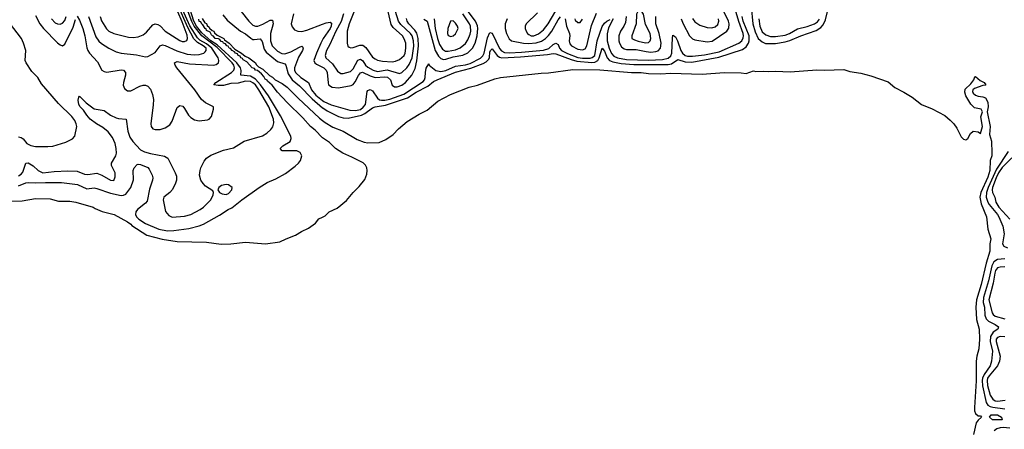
# Model space of a CAD drawing. Header units: inches. Extents: x 1305375 to 1407406, y 744550 to 841633.
# Tile 277 of 509: x 1357519 to 1365585, y 760892 to 764243. Entities that reach past the tile are written whole.
import ezdxf

# ---------------------------------------------------------------- set-up
doc = ezdxf.new("R2010")
doc.units = ezdxf.units.IN
doc.header["$MEASUREMENT"] = 0
doc.layers.add('B3756', color=7, linetype='Continuous')
doc.layers.add('B3766', color=7, linetype='Continuous')

msp = doc.modelspace()

# ---------------------------------------------------------------- linework, layer by layer
at = {"layer": 'B3756', "color": 5}
for points, elevation in [([(1357510, 762883.8), (1357570, 762908), (1357590, 762911.6), (1357650, 762907), (1357730, 762911.8), (1357862, 762910), (1357993.1, 762893.1), (1358070, 762859.5), (1358130, 762866.3), (1358150, 762862.2), (1358263.6, 762823.6), (1358350, 762803.7), (1358370, 762805.9), (1358390, 762816.3), (1358431, 762870), (1358451.6, 762931.6), (1358448.6, 763010), (1358456.4, 763030), (1358482.4, 763057.6), (1358490, 763061.1), (1358510, 763057.8), (1358570, 763032.2), (1358580.5, 763020.5), (1358604.7, 762970), (1358609.3, 762950), (1358607.8, 762930), (1358583.4, 762856.6), (1358562.6, 762757.4), (1358550, 762740.4), (1358483, 762690), (1358469.5, 762670), (1358468.3, 762650), (1358476, 762630), (1358494, 762610), (1358550, 762574.7), (1358659.1, 762530), (1358730, 762515.3), (1358783.2, 762516.8), (1358905.7, 762534.3), (1358990, 762555.4), (1359025.6, 762570), (1359155.8, 762644.2), (1359226.6, 762690), (1359257, 762703), (1359339.7, 762770), (1359480.4, 762870), (1359545.8, 762910), (1359618.4, 762941.6), (1359695.4, 762984.6), (1359776.5, 763043.5), (1359804.3, 763070), (1359818.2, 763090), (1359830.4, 763130), (1359817.1, 763157.1), (1359790, 763168.8), (1359669.2, 763170), (1359651.6, 763190), (1359674.7, 763210), (1359734.1, 763245.9), (1359744, 763270), (1359740.2, 763290), (1359655.6, 763455.6), (1359558.4, 763618.4), (1359491.1, 763711.1), (1359450, 763757), (1359410, 763780.1), (1359329.4, 763789.4), (1359334, 763826), (1359328.3, 763850), (1359297.8, 763890), (1359137.4, 764037.4), (1359085.1, 764070), (1359010, 764136.2), (1358968.4, 764190), (1358944.9, 764230), (1358901.6, 764370)], 860), ([(1358084.1, 764270), (1358143.3, 764103.3), (1358167.2, 764067.2), (1358188.4, 764048.4), (1358250, 764008.5), (1358310, 763979.3), (1358350, 763969.4), (1358475.7, 763955.7), (1358550, 763938.2), (1358570, 763940.2), (1358630, 763973.8), (1358669.9, 764030.1), (1358690, 764037.6), (1358710, 764032.5), (1358807.6, 763987.6), (1358890, 763961.6), (1358950, 763956), (1358990, 763958), (1359027.1, 763970), (1359039.4, 763980.6), (1359046.8, 763990), (1359047.2, 764010), (1359022.4, 764030), (1358974.8, 764054.8), (1358947, 764087), (1358897.9, 764177.9), (1358813.3, 764370)], 940), ([(1358178.5, 764270), (1358190, 764234.6), (1358230, 764168.4), (1358250.2, 764150), (1358290, 764130.1), (1358410, 764099.5), (1358450, 764096.3), (1358490, 764102.5), (1358530, 764119.7), (1358558.1, 764141.9), (1358610, 764200.7), (1358630, 764208.3), (1358650, 764204.7), (1358670, 764192), (1358712.2, 764150), (1358830, 764072.6), (1358850, 764065.4), (1358870, 764064.5), (1358887.9, 764072.1), (1358893.8, 764090), (1358890, 764115.5), (1358850, 764224.3), (1358780, 764390)], 960), ([(1357510, 762965.3), (1357530, 762977.9), (1357543.7, 762996.3), (1357570, 763070.2), (1357587.6, 763072.4), (1357630, 763046.6), (1357670.1, 763010.1), (1357710, 762989.6), (1357801.5, 763001.5), (1357914.8, 763005.2), (1357990, 763002.4), (1358050, 762978), (1358077.1, 762977.1), (1358150, 762985.9), (1358191.6, 762971.6), (1358262, 762930), (1358290, 762927.2), (1358302.3, 762957.7), (1358301.5, 762990), (1358270.7, 763050.7), (1358272, 763070), (1358306, 763130), (1358311.6, 763150), (1358309.9, 763190.1), (1358302.1, 763230), (1358278.9, 763278.9), (1358244.9, 763324.9), (1358200.3, 763360.3), (1358147.3, 763390), (1358097, 763430), (1358070, 763460.4), (1358043.2, 763503.2), (1358015.3, 763530), (1358003.7, 763550), (1357997, 763583), (1358002.7, 763610), (1358010, 763617.3), (1358062.6, 763562.6), (1358130, 763512.4), (1358210, 763501), (1358262.3, 763462.3), (1358310, 763439.2), (1358330, 763433.5), (1358390.1, 763430.1), (1358403.9, 763330), (1358420.6, 763280.6), (1358445.3, 763245.3), (1358510, 763178.3), (1358542.1, 763162.1), (1358590, 763146.9), (1358706.6, 763126.6), (1358732.9, 763110), (1358793.8, 762990), (1358802.5, 762962.5), (1358803.5, 762930), (1358795.9, 762904.1), (1358770, 762854.7), (1358750, 762829.7), (1358700.3, 762790), (1358695.6, 762770), (1358713.8, 762673.8), (1358740.9, 762640.9), (1358767.6, 762627.6), (1358870, 762636.2), (1358922, 762650), (1358996.9, 762690), (1359024.2, 762710), (1359084.5, 762770), (1359103.7, 762810), (1359106, 762830), (1359102, 762842), (1359042, 762882), (1359021.3, 762901.3), (1359003, 762930), (1358992.8, 762970), (1358996.3, 763010), (1359003, 763030), (1359030, 763084), (1359049.8, 763110.2), (1359086.2, 763133.8), (1359190, 763175.5), (1359270, 763195.6), (1359357.6, 763250), (1359508, 763292), (1359544.9, 763315.1), (1359576.6, 763343.4), (1359593.9, 763366.1), (1359601.3, 763398.7), (1359598.7, 763430), (1359559.3, 763530), (1359479.4, 763670), (1359450, 763709.4), (1359430, 763726.3), (1359410, 763736.1), (1359370, 763739.5), (1359310, 763724.1), (1359250, 763719.8), (1359190, 763705.1), (1359144.3, 763704.3), (1359108.9, 763710), (1359126.9, 763730), (1359254, 763810), (1359273.8, 763830), (1359279.8, 763850), (1359273.3, 763870), (1359258.4, 763890), (1359135.7, 764015.7), (1359010, 764111.4), (1358949.6, 764190), (1358928.2, 764228.2), (1358881.7, 764350)], 880), ([(1357990, 764270.4), (1358010, 764238.3), (1358036.6, 764170), (1358054.2, 764110), (1358070, 764013), (1358078.1, 763990), (1358090, 763968.6), (1358157.3, 763897.3), (1358192.4, 763830), (1358210, 763818.3), (1358233.1, 763813.1), (1358350, 763831.8), (1358370, 763828.7), (1358384.9, 763810), (1358385.2, 763790), (1358368.5, 763730), (1358367.6, 763707.6), (1358379, 763679), (1358401.6, 763661.6), (1358430, 763660.2), (1358502.4, 763697.6), (1358530, 763706.8), (1358550, 763706.7), (1358570, 763697.8), (1358590, 763675.2), (1358607, 763630), (1358614.1, 763590), (1358612.9, 763547.1), (1358593.8, 763390), (1358595.6, 763370), (1358611.1, 763351.1), (1358630, 763345.2), (1358670, 763343.8), (1358710, 763357.2), (1358750, 763383.2), (1358768.5, 763411.5), (1358810, 763525.5), (1358830, 763541.3), (1358854.5, 763534.5), (1358870, 763516.4), (1358900.7, 763460.7), (1358921.3, 763441.3), (1358950, 763424.1), (1358990, 763414.8), (1359056.4, 763423.6), (1359071.8, 763430), (1359091.3, 763450), (1359107.8, 763510), (1359107, 763530), (1359042.3, 763562.3), (1359008.6, 763588.6), (1358953.3, 763670), (1358806.2, 763850), (1358793.3, 763870), (1358788.2, 763890), (1358810, 763899.5), (1358910, 763882), (1359109.9, 763870.1), (1359130, 763875.7), (1359147.9, 763890), (1359151.5, 763910), (1359144.6, 763930), (1359093.8, 764010), (1359050, 764046.1), (1358996, 764076), (1358974.5, 764094.5), (1358912.8, 764192.8), (1358842.4, 764350)], 920), ([(1359182.4, 764282.4), (1359219.4, 764239.4), (1359327.7, 764150), (1359370, 764127), (1359412.1, 764092.1), (1359430, 764081.2), (1359440.2, 764080.2), (1359490, 764084.9), (1359504.6, 764064.6), (1359521.2, 764001.2), (1359537.6, 763977.6), (1359630, 763901), (1359690, 763881), (1359698, 763870), (1359718.4, 763798.4), (1359750.5, 763750.5), (1359810, 763700.8), (1359914.2, 763594.2), (1360000, 763522.6)], 860), ([(1359333, 764310), (1359397, 764230), (1359430, 764199.2), (1359450, 764190.1), (1359470, 764189.6), (1359510, 764205.4), (1359570, 764237.8), (1359590, 764237.8), (1359596.1, 764210), (1359572.9, 764130), (1359572.6, 764070), (1359588.1, 764030), (1359630, 763985.7), (1359665.4, 763965.4), (1359690, 763962.4), (1359739.8, 763980.2), (1359810, 764018.8), (1359830, 764024.8), (1359837.8, 764017.8), (1359841, 764010), (1359836, 763990), (1359803.1, 763936.9), (1359771.3, 763850), (1359770.5, 763830), (1359779.7, 763810), (1359821.9, 763770), (1359883.7, 763730), (1359908.3, 763670), (1359945.8, 763625.8), (1360000, 763582.2)], 880), ([(1359761.9, 764290), (1359744.1, 764210), (1359750, 764183.1), (1359770, 764160.9), (1359796.4, 764150), (1359830, 764146.7), (1359870, 764157.5), (1360000, 764206.3)], 920), ([(1357510, 763284.6), (1357530, 763279.8), (1357548, 763268), (1357578.7, 763230), (1357610, 763212.2), (1357650, 763205.7), (1357750, 763204), (1357790.9, 763209.1), (1357898.3, 763241.7), (1357951.7, 763268.3), (1357972.1, 763290), (1357986.7, 763370), (1357983, 763390), (1357970, 763418), (1357945.2, 763450), (1357837, 763557), (1357699, 763719), (1357668.9, 763770), (1357617.9, 763817.9), (1357571.5, 763890), (1357563.4, 763910), (1357568.8, 763990), (1357551.2, 764050), (1357533.3, 764090), (1357436, 764216)], 920), ([(1357650, 764276.9), (1357685.1, 764210), (1357715, 764170), (1357830, 764054.7), (1357850, 764037.8), (1357870, 764029.2), (1357890, 764042), (1357958, 764182), (1357976, 764244)], 920), ([(1357779, 764250), (1357810, 764217.4), (1357830, 764207.9), (1357850, 764206.3), (1357870, 764213.8), (1357890, 764237.3), (1357899.9, 764270)], 940), ([(1360000, 763277.2), (1359938.9, 763338.9), (1359901.4, 763370), (1359838.5, 763438.5), (1359710, 763565.2), (1359629.9, 763650), (1359587, 763707), (1359550, 763739), (1359547.1, 763747.1), (1359530, 763757.2), (1359518.3, 763778.3), (1359498.7, 763798.7), (1359466.1, 763826.1), (1359449.6, 763830), (1359442.5, 763842.5), (1359423.7, 763850), (1359378.7, 763898.7), (1359350, 763914), (1359345.6, 763925.6), (1359329.7, 763930), (1359325.4, 763945.4), (1359309.6, 763950), (1359304.5, 763964.5), (1359286.6, 763970), (1359280.2, 763980.2), (1359259, 763990), (1359247.3, 764007.3), (1359235.3, 764010), (1359227, 764027), (1359215.3, 764030), (1359206.3, 764046.3), (1359189.5, 764050), (1359182.7, 764062.7), (1359170, 764065.6), (1359159.7, 764079.7), (1359147.2, 764087.2), (1359121.2, 764090), (1359108.1, 764108.1), (1359099, 764110), (1359090, 764119), (1359080.2, 764140.2), (1359050, 764155.3), (1359047.6, 764167.6), (1359039, 764170), (1359020.4, 764200.4), (1359010, 764205.2), (1359004, 764224), (1358990, 764227), (1358987.9, 764247.9)], 840), ([(1359013.7, 764253.7), (1359036, 764216), (1359050, 764210.8), (1359054, 764194), (1359070, 764182), (1359072.8, 764172.8), (1359094.9, 764154.9), (1359110.5, 764150), (1359115.9, 764135.9), (1359136.3, 764116.3), (1359190.6, 764090), (1359196.8, 764076.8), (1359234.8, 764050), (1359281.1, 764001.1), (1359336, 763970), (1359364.9, 763944.9), (1359396, 763930), (1359450, 763890.7), (1359456.3, 763876.3), (1359476.3, 763856.3), (1359510, 763837.3), (1359564.9, 763784.9), (1359590, 763772.7), (1359611.8, 763751.8), (1359670, 763720.9), (1359710, 763690.9), (1359799.7, 763599.7), (1359976.3, 763436.3), (1360000, 763418.4)], 840), ([(1360000, 764077.2), (1359986.6, 764050), (1359950.7, 763970), (1359929.6, 763910), (1359935.9, 763890), (1359950, 763877.9), (1360000, 763854.7)], 920), ([(1357390, 762758), (1357538.7, 762761.3), (1357650, 762779), (1357770, 762777), (1357837.9, 762757.9), (1357930, 762758.1), (1357980.5, 762750), (1358120.4, 762710), (1358138, 762698), (1358194.6, 762674.6), (1358293, 762650), (1358401.3, 762590), (1358430.2, 762570), (1358438.7, 762558.7), (1358560.5, 762480.5), (1358687.2, 762447.2), (1358807.9, 762427.9), (1359050, 762423.5), (1359170, 762405.2), (1359250, 762407.6), (1359370, 762422.4), (1359532.5, 762407.5), (1359650, 762424.4), (1359701.3, 762450), (1359779.4, 762480.6), (1359826.6, 762510), (1359884.2, 762535.8), (1359941.5, 762578.5), (1359970, 762613.2), (1360000, 762627.9)], 840)]:
    msp.add_lwpolyline(points, dxfattribs=dict(at, elevation=elevation))
at = {"layer": 'B3756', "color": 5, "elevation": 880}
msp.add_lwpolyline([(1359210, 762894.8), (1359172.8, 762887.2), (1359150.5, 762870), (1359141, 762850), (1359157.3, 762830), (1359178.3, 762818.3), (1359210, 762812.9), (1359230, 762820.9), (1359257.6, 762850), (1359260.9, 762870), (1359230.9, 762890.9)], close=True, dxfattribs=at)
at = {"layer": 'B3766', "color": 5}
for points, elevation in [([(1361761.7, 764298.3), (1361668.4, 764210), (1361659.5, 764190), (1361660.3, 764170), (1361668.9, 764150), (1361679.6, 764130), (1361690, 764121.2), (1361710, 764111.1), (1361731.6, 764110), (1361770, 764126.2), (1361810, 764159.5), (1361847.2, 764210), (1361938.2, 764361.8)], 940), ([(1360170.8, 764290), (1360152.4, 764227.6), (1360108.8, 764150), (1360060.4, 764039.6), (1360031.3, 763990), (1360021.1, 763950), (1360027.7, 763930), (1360081.3, 763881.3), (1360121.9, 763821.9), (1360150, 763803.2), (1360170, 763803), (1360230, 763819.8), (1360250, 763841.1), (1360289.1, 763910.9), (1360310, 763919.3), (1360330, 763905.8), (1360352, 763872), (1360370, 763853.9), (1360414.3, 763830), (1360450, 763819.9), (1360530, 763831.2), (1360630, 763802.8), (1360650, 763811.9), (1360690, 763849), (1360710, 763877), (1360733.1, 763930), (1360746.7, 764026.7), (1360745.9, 764070), (1360733.9, 764110), (1360720.4, 764130), (1360642.6, 764202.6), (1360622.6, 764230), (1360598.1, 764310)], 940), ([(1360255.6, 764304.4), (1360218.9, 764210), (1360203.1, 764150), (1360200.9, 764050), (1360207.4, 764027.4), (1360217, 764017), (1360232, 764012), (1360250, 764014.7), (1360304.5, 764035.5), (1360330, 764033.3), (1360354.5, 764014.5), (1360410, 763937.1), (1360430, 763921.2), (1360451.5, 763911.5), (1360490, 763904.1), (1360570, 763899.1), (1360597.3, 763902.7), (1360630, 763917), (1360668.5, 763950), (1360677.8, 763970), (1360683.1, 764010), (1360681.1, 764050), (1360670, 764087.3), (1360655.3, 764110), (1360578.1, 764178.1), (1360562.9, 764202.9), (1360537.9, 764310)], 960), ([(1360830, 764247.3), (1360856.5, 764230), (1360923.3, 763990), (1360950, 763945.2), (1360970, 763924.3), (1360990, 763917.8), (1361010, 763920.6), (1361070, 763938.6), (1361148.1, 763951.9), (1361190, 763970.8), (1361229.2, 764010), (1361249.6, 764050), (1361265.6, 764110), (1361272.5, 764170), (1361270, 764191.4), (1361252.6, 764230), (1361192.1, 764310)], 920), ([(1360915.2, 764250), (1360922.7, 764170), (1360940.6, 764090), (1360959.2, 764039.2), (1360982.1, 764002.1), (1361005.9, 763985.9), (1361030, 763984.1), (1361090, 763995.6), (1361127.8, 764012.2), (1361170, 764048.3), (1361190, 764076.6), (1361210, 764123.2), (1361214.7, 764150), (1361211.2, 764190), (1361203.7, 764210), (1361148.9, 764290)], 940), ([(1361988.6, 764248.6), (1361999.6, 764190), (1362024.2, 764130), (1362026.3, 764110), (1362021.4, 764070), (1362026.4, 764046.4), (1362039.4, 764030), (1362090, 764002), (1362130, 763997.2), (1362150, 764003.9), (1362166.3, 764030), (1362204.3, 764195.7), (1362244, 764296)], 920), ([(1362379.7, 764250), (1362343.5, 764176.5), (1362332.7, 764127.3), (1362331.6, 764070), (1362346.7, 764010), (1362366.2, 763966.2), (1362385.2, 763945.2), (1362415.1, 763930), (1362490, 763916.6), (1362670, 763912.9), (1362783.9, 763916.1), (1362830, 763926.7), (1362851.9, 763948.1), (1362860.1, 763970), (1362865.5, 764094.5), (1362870, 764114.9), (1362890, 764101.1), (1362907.6, 764070), (1362934.7, 763990), (1362948.5, 763968.5), (1362970, 763949.8), (1362990, 763943.7), (1363030, 763944.5), (1363130, 763955.2), (1363250, 763979.7), (1363409.9, 764050), (1363433.4, 764070), (1363445.9, 764094.1), (1363448.2, 764110), (1363444.2, 764130), (1363408.8, 764228.8), (1363379.8, 764330)], 880), ([(1362937.8, 764250), (1362953.4, 764210), (1363007.2, 764110), (1363030, 764085.4), (1363050, 764077.3), (1363150, 764061.3), (1363192.4, 764067.6), (1363311.3, 764150), (1363327.9, 764172.1), (1363331.9, 764210), (1363326.5, 764230), (1363287.2, 764310)], 920), ([(1363512.1, 764350), (1363524.8, 764210), (1363543.3, 764143.3), (1363569.2, 764089.2), (1363600.4, 764060.4), (1363629.2, 764049.2), (1363710, 764048.6), (1363790, 764061.1), (1363828.3, 764071.7), (1363916.8, 764110), (1364044.8, 764155.2), (1364081.2, 764178.8), (1364100, 764200), (1364119.1, 764240.9), (1364136.3, 764310)], 860), ([(1360000, 763522.6), (1360001.4, 763521.4), (1360037.7, 763497.7), (1360130, 763449.4), (1360170, 763440.4), (1360210, 763437.6), (1360318, 763462), (1360345.2, 763474.8), (1360410, 763521.6), (1360429.9, 763530.1), (1360516.7, 763543.3), (1360695.6, 763604.4), (1360767.2, 763650), (1360862.5, 763697.5), (1360910, 763737), (1360939.1, 763750), (1361090, 763812.9), (1361214.2, 763845.8), (1361314.8, 763885.2), (1361341.3, 763898.7), (1361361.2, 763918.8), (1361366.7, 763933.3), (1361370, 763975.8), (1361375.6, 763990), (1361390, 764003.5), (1361430, 763950), (1361450, 763935.9), (1361470, 763931.7), (1361621.7, 763938.3), (1361843.2, 763956.8), (1361890, 763965.1), (1361910, 763962.5), (1362035.8, 763915.8), (1362082.9, 763902.9), (1362206.3, 763893.7), (1362230, 763895.5), (1362255.4, 763910), (1362266.4, 763930), (1362290, 764009), (1362310, 763985), (1362331.7, 763931.7), (1362350, 763909), (1362377.9, 763897.9), (1362445, 763885), (1362550, 763876.8), (1362830, 763875.5), (1362857.9, 763882.1), (1362910, 763917), (1362970, 763896.9), (1363024.6, 763895.4), (1363245.2, 763934.8), (1363440.9, 763999.1), (1363470, 764020.8), (1363488.5, 764051.5), (1363494.2, 764070), (1363494.1, 764110), (1363446.4, 764230), (1363437.7, 764270)], 860), ([(1360000, 763854.7), (1360010, 763850.1), (1360030, 763830.1), (1360036.6, 763810), (1360044.9, 763724.9), (1360050.2, 763710), (1360079.3, 763690), (1360130, 763685), (1360235.6, 763704.4), (1360250, 763712.3), (1360266.7, 763733.3), (1360293.4, 763786.6), (1360310, 763809.2), (1360327.4, 763812.6), (1360390, 763782.4), (1360429.9, 763770.1), (1360510, 763775.1), (1360532.3, 763772.3), (1360557.8, 763750), (1360570, 763706.7), (1360590, 763692.5), (1360610, 763694), (1360650, 763707.8), (1360680.3, 763730), (1360731.5, 763790), (1360757.4, 763842.6), (1360772.6, 763907.4), (1360786.5, 764030), (1360783.8, 764090), (1360772.9, 764132.9), (1360757.2, 764157.2), (1360706.5, 764210), (1360693.1, 764230), (1360688.3, 764251.7)], 920), ([(1360000, 763582.2), (1360010, 763574.2), (1360070, 763545.4), (1360222.4, 763502.4), (1360270, 763499.8), (1360310, 763507.9), (1360334, 763526), (1360350.7, 763549.3), (1360366.1, 763653.9), (1360370, 763663.5), (1360390, 763672.3), (1360410, 763661.9), (1360450, 763600.7), (1360467.8, 763587.8), (1360483.8, 763583.8), (1360510, 763583.9), (1360550, 763592.3), (1360666.1, 763633.9), (1360824, 763736), (1360834.6, 763750), (1360840.9, 763770), (1360842.1, 763810), (1360850, 763847.3), (1360870, 763880.4), (1360874, 763870), (1360926.9, 763826.9), (1360970, 763817.5), (1361010, 763827.4), (1361090, 763862.8), (1361170, 763874.4), (1361210, 763885.6), (1361293, 763927), (1361313.3, 763946.7), (1361324.3, 763970), (1361350, 764093.2), (1361370, 764138.2), (1361390, 764131.9), (1361450, 764006.9), (1361466.9, 763986.9), (1361490, 763975.6), (1361530, 763972.7), (1361630, 763977.8), (1361810, 763993.6), (1361852.6, 764007.4), (1361890, 764039.3), (1361910, 764050.1), (1361930, 764038.6), (1361941.9, 764010), (1361957.8, 763990), (1362005.5, 763965.5), (1362090, 763933.8), (1362130, 763928.7), (1362190.9, 763929.1), (1362210, 763932.6), (1362231, 763950), (1362248.8, 764070), (1362290, 764187.7), (1362310, 764213.5), (1362330, 764231.2), (1362355.3, 764244.7)], 880), ([(1360000, 764206.3), (1360030, 764217.6), (1360061.6, 764221.6), (1360073.7, 764213.7), (1360071, 764190), (1360061.9, 764170), (1360006.3, 764090), (1360000, 764077.2)], 920), ([(1361512.2, 764250), (1361495.4, 764210), (1361496.3, 764170), (1361506.7, 764130), (1361530, 764085.9), (1361549.2, 764069.2), (1361645.3, 764050), (1361687.6, 764047.6), (1361750, 764052.7), (1361793.4, 764066.6), (1361827.7, 764090), (1361850, 764113.4), (1361877.4, 764150), (1361930, 764241.3), (1361950, 764267.3)], 920), ([(1362065.9, 764250), (1362070, 764238.4), (1362090, 764218.9), (1362110, 764219.5), (1362130, 764248.2)], 940), ([(1362486.7, 764270), (1362481.2, 764218.8), (1362469.4, 764190.6), (1362442, 764150), (1362427, 764110), (1362426.5, 764070), (1362432.6, 764050), (1362450, 764022), (1362470, 764005.4), (1362490, 763998.8), (1362570, 763998.1), (1362650, 763981.1), (1362690, 763977.8), (1362730, 763981.1), (1362750, 763988.5), (1362769.6, 764010), (1362773.6, 764050), (1362757, 764130), (1362731.5, 764210), (1362729.9, 764270)], 920), ([(1363031.6, 764251.6), (1363050, 764225.8), (1363090, 764198.3), (1363150, 764179.4), (1363190, 764176.1), (1363215.5, 764184.5), (1363236.9, 764203.1), (1363246.1, 764230), (1363243.4, 764250)], 940), ([(1363572.7, 764250), (1363581.5, 764190), (1363602.4, 764142.4), (1363630, 764117.8), (1363670, 764105.2), (1363710, 764104), (1363790, 764116.8), (1363826.1, 764130), (1363890, 764167.7), (1363970, 764186.4), (1364030, 764208.6), (1364053.5, 764226.5), (1364070, 764247.9)], 880), ([(1360000, 763418.4), (1360021.9, 763401.9), (1360083.3, 763363.3), (1360170.3, 763330), (1360283.5, 763263.5), (1360340.9, 763240.9), (1360370, 763234.7), (1360462.6, 763237.4), (1360518, 763262), (1360577.3, 763302.7), (1360622.6, 763350), (1360694.3, 763410), (1360791.1, 763470), (1360856.4, 763503.6), (1360944.7, 763575.3), (1361049.5, 763630.5), (1361202.4, 763690), (1361270, 763707.9), (1361410, 763757.6), (1361459, 763770), (1361790, 763805.5), (1361850, 763807.1), (1362050, 763835.9), (1362272.4, 763832.4), (1362530, 763811.5), (1362610, 763810.1), (1362670, 763801.3), (1362770, 763800.1), (1362850, 763805.8), (1363110, 763797.5), (1363290, 763809.5), (1363430, 763808), (1363470, 763803.1), (1363530, 763823.8), (1363550, 763820.1), (1363610, 763822.4), (1363650, 763817.6), (1363710, 763820.4), (1363830, 763816.1), (1364050, 763832.1), (1364110.5, 763829.5), (1364270, 763835.8), (1364319.8, 763819.8), (1364410, 763804.6), (1364490, 763784.3), (1364634.4, 763734.4), (1364686.9, 763686.9), (1364761.5, 763650), (1364828.9, 763610), (1364907.2, 763550), (1364993.4, 763513.4), (1365097.9, 763457.9), (1365141.8, 763421.8), (1365170.6, 763390.6), (1365194.6, 763354.6), (1365230, 763284.4), (1365250, 763264.9), (1365270, 763259.5), (1365286.6, 763270), (1365307.9, 763312.1), (1365330, 763330.7), (1365370, 763326), (1365390, 763312), (1365407, 763370), (1365392.8, 763447.2), (1365406, 763490), (1365394, 763510), (1365341, 763521), (1365310, 763551.8), (1365270, 763619.5), (1365260.7, 763650), (1365265.3, 763674.7), (1365310, 763718), (1365334.5, 763750), (1365344, 763776), (1365350, 763778), (1365386.4, 763746.4), (1365418.8, 763730), (1365433, 763710), (1365430, 763707.6), (1365410, 763705.1), (1365340.4, 763679.6), (1365325.5, 763670), (1365323.9, 763656.1), (1365330, 763642.4), (1365350, 763625.3), (1365370, 763617.4), (1365410, 763612.9), (1365430, 763602.6), (1365450, 763567.7), (1365453.5, 763530), (1365443.8, 763490), (1365467.5, 763370), (1365463.7, 763303.7), (1365480.6, 763250), (1365482.8, 763150), (1365481.2, 763130), (1365468.4, 763090), (1365467.2, 763010), (1365450, 762955.5), (1365393.3, 762830), (1365384.8, 762790), (1365395.3, 762735.3), (1365440.1, 762630), (1365450.8, 762529.2), (1365473, 762450), (1365465.2, 762410), (1365466.1, 762350), (1365436.4, 762250), (1365395.3, 762075.3), (1365356.9, 761950), (1365350.5, 761890.5), (1365358.2, 761790), (1365379.4, 761710), (1365382.1, 761630), (1365377, 761550), (1365359.9, 761490), (1365354.2, 761450), (1365352.8, 761287.2), (1365339.3, 761070), (1365341.8, 761041.8), (1365350, 761020.3), (1365370, 761002), (1365390, 761002.8), (1365398, 760990), (1365370, 760965.4), (1365355.1, 760944.9), (1365331.5, 760850)], 840), ([(1360000, 762627.9), (1360021.5, 762638.5), (1360055.1, 762670), (1360118.6, 762701.4), (1360196.8, 762763.2), (1360249.9, 762830.1), (1360301, 762879), (1360345.3, 762934.7), (1360362.5, 762977.5), (1360366.9, 763010), (1360363.7, 763030), (1360352.6, 763052.6), (1360332, 763072), (1360239.1, 763119.1), (1360165.6, 763150), (1360107.3, 763190), (1360057.6, 763237.6), (1360007.1, 763270), (1360000, 763277.2)], 840), ([(1365616.4, 763163.6), (1365519.4, 763020.6), (1365452.2, 762870), (1365439.6, 762830), (1365434.8, 762790), (1365448.5, 762750), (1365460.7, 762730), (1365529.3, 762650), (1365541.1, 762630), (1365572.8, 762552.8), (1365582.3, 762490), (1365568.8, 762410), (1365581.5, 762390), (1365610, 762376.7)], 860), ([(1365646.2, 763113.8), (1365567.6, 763032.4), (1365536.8, 762990), (1365517, 762950), (1365488.4, 762870), (1365485.9, 762850), (1365489.1, 762829.1), (1365507.2, 762790), (1365514.5, 762750), (1365539.6, 762710), (1365629.1, 762610)], 880), ([(1365590, 762286.2), (1365530, 762280.1), (1365499.7, 762260.3), (1365481.4, 762230), (1365454.9, 762105.1), (1365414.2, 761970), (1365410.6, 761930), (1365423.5, 761890), (1365426.1, 761826.1), (1365436.5, 761796.5), (1365456, 761776), (1365509.2, 761750), (1365535.8, 761730), (1365531.6, 761710), (1365494.3, 761685.7), (1365471.8, 761650), (1365469.8, 761610), (1365488.8, 761530), (1365479.7, 761450), (1365467.6, 761410), (1365419.2, 761340.8), (1365404.8, 761310), (1365402.4, 761290), (1365406.6, 761246.6), (1365437.4, 761110), (1365450, 761089.4), (1365470, 761077), (1365490, 761071.3), (1365590, 761058.7)], 860), ([(1365590, 762220.6), (1365550, 762219.2), (1365530, 762212.2), (1365513.3, 762190), (1365506, 762170), (1365492.6, 762087.4), (1365459.2, 761950), (1365484.7, 761844.7), (1365492.3, 761830), (1365510, 761818), (1365590, 761796.4)], 880), ([(1365590, 761647.9), (1365550, 761651.8), (1365530, 761643.7), (1365517.9, 761630), (1365517.8, 761610), (1365549.4, 761490.6), (1365545.1, 761450), (1365528.5, 761410), (1365461.6, 761330), (1365448.1, 761310), (1365443.2, 761290), (1365446.7, 761250), (1365470, 761170.2), (1365490, 761136.8), (1365510, 761125.3), (1365530, 761122), (1365590.9, 761129.1)], 880), ([(1365630, 760901.9), (1365574.6, 760905.4), (1365550, 760904.4), (1365524.8, 760895.2), (1365502.4, 760877.6)], 860)]:
    msp.add_lwpolyline(points, dxfattribs=dict(at, elevation=elevation))
for points, elevation in [([(1362590, 764325.2), (1362572.3, 764287.7), (1362570.2, 764210), (1362532.7, 764110), (1362533.7, 764090), (1362556.6, 764076.6), (1362586.8, 764066.8), (1362645.9, 764054.1), (1362670, 764055.2), (1362684.1, 764070), (1362688.5, 764090), (1362682.9, 764130), (1362644.2, 764204.2), (1362630, 764287), (1362610, 764318)], 940), ([(1361070, 764233.6), (1361048.7, 764231.3), (1361026.3, 764170), (1361024.9, 764130), (1361030, 764114), (1361050, 764104), (1361070, 764110.3), (1361090, 764127.9), (1361109.7, 764170), (1361106.3, 764190), (1361090, 764215.1)], 960), ([(1365550, 760967.6), (1365489.1, 760969.1), (1365462.7, 760990), (1365477.2, 761010), (1365530, 761010.9), (1365561.7, 760990), (1365566.8, 760970)], 840)]:
    msp.add_lwpolyline(points, close=True, dxfattribs=dict(at, elevation=elevation))

doc.saveas('drawing.dxf')
